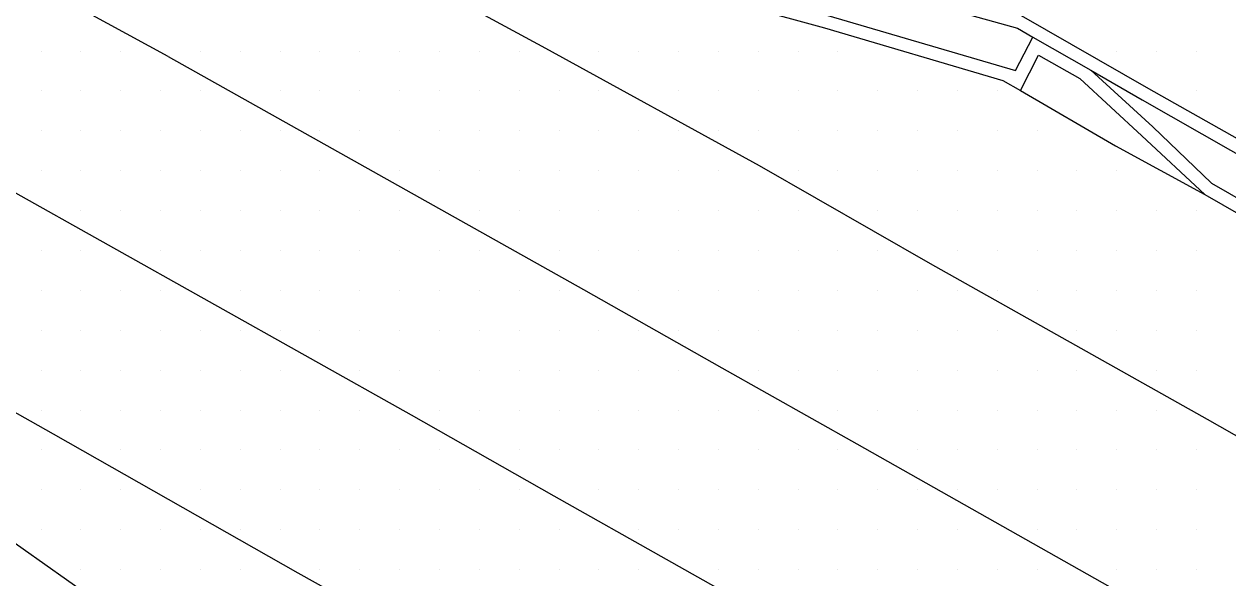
# Model space of a CAD drawing. Extents: x 1762120 to 1766775, y 709485 to 712965.
# Drawn here: x 1765847.7 to 1765923.2, y 710205.7 to 710240.4 of the extents above; entities that cross this region are included whole.
import ezdxf

# ---------------------------------------------------------------- set-up
doc = ezdxf.new("R2010")
doc.units = 0
for name, color, linetype in [('Exist DTM Drainline', 7, 'Continuous'), ('Exist DTM Scan Elevation Point', 7, 'Continuous'), ('Exist Roads Concrete Median Barrier', 7, 'Continuous'), ('Exist Roads EOP', 7, 'Continuous'), ('Exist Roads EOT', 7, 'Continuous')]:
    doc.layers.add(name, color=color, linetype=linetype)

msp = doc.modelspace()

# ---------------------------------------------------------------- linework, layer by layer
at = {"layer": 'Exist DTM Drainline'}
for p, q in [((1765910.199, 710236.277), (1765911.327, 710238.488)), ((1765911.327, 710238.488), (1765913.934, 710237.033))]:
    msp.add_line(p, q, dxfattribs=at)
msp.add_lwpolyline([(1765913.934, 710237.033), (1765917.812, 710233.442), (1765921.777, 710229.761)], dxfattribs=at)
at = {"layer": 'Exist DTM Scan Elevation Point'}
for p, q in [((1765848.75, 710238.75), (1765848.75, 710238.75)), ((1765851.25, 710238.75), (1765851.25, 710238.75)), ((1765853.75, 710238.75), (1765853.75, 710238.75)), ((1765858.75, 710238.75), (1765858.75, 710238.75)), ((1765861.25, 710238.75), (1765861.25, 710238.75)), ((1765863.75, 710238.75), (1765863.75, 710238.75)), ((1765866.25, 710238.75), (1765866.25, 710238.75)), ((1765868.75, 710238.75), (1765868.75, 710238.75)), ((1765871.25, 710238.75), (1765871.25, 710238.75)), ((1765873.75, 710238.75), (1765873.75, 710238.75)), ((1765876.25, 710238.75), (1765876.25, 710238.75)), ((1765878.75, 710238.75), (1765878.75, 710238.75)), ((1765883.75, 710238.75), (1765883.75, 710238.75)), ((1765886.25, 710238.75), (1765886.25, 710238.75)), ((1765888.75, 710238.75), (1765888.75, 710238.75)), ((1765891.25, 710238.75), (1765891.25, 710238.75)), ((1765893.75, 710238.75), (1765893.75, 710238.75)), ((1765896.25, 710238.75), (1765896.25, 710238.75)), ((1765898.75, 710238.75), (1765898.75, 710238.75)), ((1765916.25, 710238.75), (1765916.25, 710238.75)), ((1765918.75, 710238.75), (1765918.75, 710238.75)), ((1765921.25, 710238.75), (1765921.25, 710238.75)), ((1765848.75, 710236.25), (1765848.75, 710236.25)), ((1765851.25, 710236.25), (1765851.25, 710236.25)), ((1765853.75, 710236.25), (1765853.75, 710236.25)), ((1765856.25, 710236.25), (1765856.25, 710236.25)), ((1765858.75, 710236.25), (1765858.75, 710236.25)), ((1765863.75, 710236.25), (1765863.75, 710236.25)), ((1765866.25, 710236.25), (1765866.25, 710236.25)), ((1765868.75, 710236.25), (1765868.75, 710236.25)), ((1765871.25, 710236.25), (1765871.25, 710236.25)), ((1765873.75, 710236.25), (1765873.75, 710236.25)), ((1765876.25, 710236.25), (1765876.25, 710236.25)), ((1765878.75, 710236.25), (1765878.75, 710236.25)), ((1765881.25, 710236.25), (1765881.25, 710236.25)), ((1765883.75, 710236.25), (1765883.75, 710236.25)), ((1765888.75, 710236.25), (1765888.75, 710236.25)), ((1765891.25, 710236.25), (1765891.25, 710236.25)), ((1765893.75, 710236.25), (1765893.75, 710236.25)), ((1765896.25, 710236.25), (1765896.25, 710236.25)), ((1765898.75, 710236.25), (1765898.75, 710236.25)), ((1765901.25, 710236.25), (1765901.25, 710236.25)), ((1765903.75, 710236.25), (1765903.75, 710236.25)), ((1765906.25, 710236.25), (1765906.25, 710236.25)), ((1765908.743, 710236.254), (1765908.743, 710236.254)), ((1765921.25, 710236.25), (1765921.25, 710236.25)), ((1765848.75, 710233.75), (1765848.75, 710233.75)), ((1765851.25, 710233.75), (1765851.25, 710233.75)), ((1765853.75, 710233.75), (1765853.75, 710233.75)), ((1765856.25, 710233.75), (1765856.25, 710233.75)), ((1765858.75, 710233.75), (1765858.75, 710233.75)), ((1765861.25, 710233.75), (1765861.25, 710233.75)), ((1765863.75, 710233.75), (1765863.75, 710233.75)), ((1765866.25, 710233.75), (1765866.25, 710233.75)), ((1765868.75, 710233.75), (1765868.75, 710233.75)), ((1765871.25, 710233.75), (1765871.25, 710233.75)), ((1765873.75, 710233.75), (1765873.75, 710233.75)), ((1765876.25, 710233.75), (1765876.25, 710233.75)), ((1765878.75, 710233.75), (1765878.75, 710233.75)), ((1765881.25, 710233.75), (1765881.25, 710233.75)), ((1765883.75, 710233.75), (1765883.75, 710233.75)), ((1765886.25, 710233.75), (1765886.25, 710233.75)), ((1765888.75, 710233.75), (1765888.75, 710233.75)), ((1765891.25, 710233.75), (1765891.25, 710233.75)), ((1765893.75, 710233.75), (1765893.75, 710233.75)), ((1765896.25, 710233.75), (1765896.25, 710233.75)), ((1765898.75, 710233.75), (1765898.75, 710233.75)), ((1765901.25, 710233.75), (1765901.25, 710233.75)), ((1765903.75, 710233.75), (1765903.75, 710233.75)), ((1765906.25, 710233.75), (1765906.25, 710233.75)), ((1765908.75, 710233.75), (1765908.75, 710233.75)), ((1765911.25, 710233.75), (1765911.25, 710233.75)), ((1765848.75, 710231.25), (1765848.75, 710231.25)), ((1765851.25, 710231.25), (1765851.25, 710231.25)), ((1765853.75, 710231.25), (1765853.75, 710231.25)), ((1765856.25, 710231.25), (1765856.25, 710231.25)), ((1765858.75, 710231.25), (1765858.75, 710231.25)), ((1765861.25, 710231.25), (1765861.25, 710231.25)), ((1765863.75, 710231.25), (1765863.75, 710231.25)), ((1765866.25, 710231.25), (1765866.25, 710231.25)), ((1765871.25, 710231.25), (1765871.25, 710231.25)), ((1765873.75, 710231.25), (1765873.75, 710231.25)), ((1765876.25, 710231.25), (1765876.25, 710231.25)), ((1765878.75, 710231.25), (1765878.75, 710231.25)), ((1765881.25, 710231.25), (1765881.25, 710231.25)), ((1765883.75, 710231.25), (1765883.75, 710231.25)), ((1765886.25, 710231.25), (1765886.25, 710231.25)), ((1765888.75, 710231.25), (1765888.75, 710231.25)), ((1765891.25, 710231.25), (1765891.25, 710231.25)), ((1765896.25, 710231.25), (1765896.25, 710231.25)), ((1765898.75, 710231.25), (1765898.75, 710231.25)), ((1765901.25, 710231.25), (1765901.25, 710231.25)), ((1765903.75, 710231.25), (1765903.75, 710231.25)), ((1765906.25, 710231.25), (1765906.25, 710231.25)), ((1765908.75, 710231.25), (1765908.75, 710231.25)), ((1765911.25, 710231.251), (1765911.25, 710231.251)), ((1765913.75, 710231.25), (1765913.75, 710231.25)), ((1765916.25, 710231.25), (1765916.25, 710231.25)), ((1765851.25, 710228.75), (1765851.25, 710228.75)), ((1765853.75, 710228.75), (1765853.75, 710228.75)), ((1765856.25, 710228.75), (1765856.25, 710228.75)), ((1765858.75, 710228.75), (1765858.75, 710228.75)), ((1765861.25, 710228.75), (1765861.25, 710228.75)), ((1765863.75, 710228.75), (1765863.75, 710228.75)), ((1765866.25, 710228.75), (1765866.25, 710228.75)), ((1765868.75, 710228.75), (1765868.75, 710228.75)), ((1765871.25, 710228.75), (1765871.25, 710228.75)), ((1765876.25, 710228.75), (1765876.25, 710228.75)), ((1765878.75, 710228.75), (1765878.75, 710228.75)), ((1765881.25, 710228.75), (1765881.25, 710228.75)), ((1765883.75, 710228.75), (1765883.75, 710228.75)), ((1765886.25, 710228.75), (1765886.25, 710228.75)), ((1765888.75, 710228.75), (1765888.75, 710228.75)), ((1765891.25, 710228.75), (1765891.25, 710228.75)), ((1765893.75, 710228.75), (1765893.75, 710228.75)), ((1765896.25, 710228.75), (1765896.25, 710228.75)), ((1765901.25, 710228.75), (1765901.25, 710228.75)), ((1765903.75, 710228.75), (1765903.75, 710228.75)), ((1765906.25, 710228.75), (1765906.25, 710228.75)), ((1765908.75, 710228.75), (1765908.75, 710228.75)), ((1765911.25, 710228.75), (1765911.25, 710228.75)), ((1765913.75, 710228.75), (1765913.75, 710228.75)), ((1765916.25, 710228.75), (1765916.25, 710228.75)), ((1765918.75, 710228.75), (1765918.75, 710228.75)), ((1765921.25, 710228.75), (1765921.25, 710228.75)), ((1765848.75, 710226.25), (1765848.75, 710226.25)), ((1765851.25, 710226.25), (1765851.25, 710226.25)), ((1765856.25, 710226.25), (1765856.25, 710226.25)), ((1765858.75, 710226.25), (1765858.75, 710226.25)), ((1765861.25, 710226.25), (1765861.25, 710226.25)), ((1765863.75, 710226.25), (1765863.75, 710226.25)), ((1765866.25, 710226.25), (1765866.25, 710226.25)), ((1765868.75, 710226.25), (1765868.75, 710226.25)), ((1765871.25, 710226.25), (1765871.25, 710226.25)), ((1765873.75, 710226.25), (1765873.75, 710226.25)), ((1765876.25, 710226.25), (1765876.25, 710226.25)), ((1765881.25, 710226.25), (1765881.25, 710226.25)), ((1765883.75, 710226.25), (1765883.75, 710226.25)), ((1765886.25, 710226.25), (1765886.25, 710226.25)), ((1765888.75, 710226.25), (1765888.75, 710226.25)), ((1765891.25, 710226.25), (1765891.25, 710226.25)), ((1765893.75, 710226.25), (1765893.75, 710226.25)), ((1765896.25, 710226.25), (1765896.25, 710226.25)), ((1765898.75, 710226.25), (1765898.75, 710226.25)), ((1765901.25, 710226.25), (1765901.25, 710226.25)), ((1765906.25, 710226.25), (1765906.25, 710226.25)), ((1765908.75, 710226.25), (1765908.75, 710226.25)), ((1765911.25, 710226.25), (1765911.25, 710226.25)), ((1765913.75, 710226.25), (1765913.75, 710226.25)), ((1765916.25, 710226.25), (1765916.25, 710226.25)), ((1765918.75, 710226.25), (1765918.75, 710226.25)), ((1765921.25, 710226.25), (1765921.25, 710226.25)), ((1765848.75, 710223.75), (1765848.75, 710223.75)), ((1765851.25, 710223.75), (1765851.25, 710223.75)), ((1765853.75, 710223.75), (1765853.75, 710223.75)), ((1765856.25, 710223.75), (1765856.25, 710223.75)), ((1765861.25, 710223.75), (1765861.25, 710223.75)), ((1765863.75, 710223.75), (1765863.75, 710223.75)), ((1765866.25, 710223.75), (1765866.25, 710223.75)), ((1765868.75, 710223.75), (1765868.75, 710223.75)), ((1765871.25, 710223.75), (1765871.25, 710223.75)), ((1765873.75, 710223.75), (1765873.75, 710223.75)), ((1765876.25, 710223.75), (1765876.25, 710223.75)), ((1765878.75, 710223.75), (1765878.75, 710223.75)), ((1765881.25, 710223.75), (1765881.25, 710223.75)), ((1765886.25, 710223.75), (1765886.25, 710223.75)), ((1765888.75, 710223.75), (1765888.75, 710223.75)), ((1765891.25, 710223.75), (1765891.25, 710223.75)), ((1765893.75, 710223.75), (1765893.75, 710223.75)), ((1765896.25, 710223.75), (1765896.25, 710223.75)), ((1765898.75, 710223.75), (1765898.75, 710223.75)), ((1765901.25, 710223.75), (1765901.25, 710223.75)), ((1765903.75, 710223.75), (1765903.75, 710223.75)), ((1765906.25, 710223.75), (1765906.25, 710223.75)), ((1765908.75, 710223.75), (1765908.75, 710223.75)), ((1765911.25, 710223.75), (1765911.25, 710223.75)), ((1765913.75, 710223.75), (1765913.75, 710223.75)), ((1765916.25, 710223.75), (1765916.25, 710223.75)), ((1765918.75, 710223.75), (1765918.75, 710223.75)), ((1765921.25, 710223.75), (1765921.25, 710223.75)), ((1765848.75, 710221.25), (1765848.75, 710221.25)), ((1765851.25, 710221.25), (1765851.25, 710221.25)), ((1765853.75, 710221.25), (1765853.75, 710221.25)), ((1765856.25, 710221.25), (1765856.25, 710221.25)), ((1765858.75, 710221.25), (1765858.75, 710221.25)), ((1765861.25, 710221.25), (1765861.25, 710221.25)), ((1765863.75, 710221.25), (1765863.75, 710221.25)), ((1765866.25, 710221.25), (1765866.25, 710221.25)), ((1765868.75, 710221.25), (1765868.75, 710221.25)), ((1765871.25, 710221.25), (1765871.25, 710221.25)), ((1765873.75, 710221.25), (1765873.75, 710221.25)), ((1765876.25, 710221.25), (1765876.25, 710221.25)), ((1765878.75, 710221.25), (1765878.75, 710221.25)), ((1765881.25, 710221.25), (1765881.25, 710221.25)), ((1765883.75, 710221.25), (1765883.75, 710221.25)), ((1765886.25, 710221.25), (1765886.25, 710221.25)), ((1765888.75, 710221.25), (1765888.75, 710221.25)), ((1765891.25, 710221.25), (1765891.25, 710221.25)), ((1765893.75, 710221.25), (1765893.75, 710221.25)), ((1765896.25, 710221.25), (1765896.25, 710221.25)), ((1765898.75, 710221.25), (1765898.75, 710221.25)), ((1765901.25, 710221.25), (1765901.25, 710221.25)), ((1765903.75, 710221.25), (1765903.75, 710221.25)), ((1765906.25, 710221.25), (1765906.25, 710221.25)), ((1765908.75, 710221.25), (1765908.75, 710221.25)), ((1765913.75, 710221.25), (1765913.75, 710221.25)), ((1765916.25, 710221.25), (1765916.25, 710221.25)), ((1765918.75, 710221.25), (1765918.75, 710221.25)), ((1765921.25, 710221.25), (1765921.25, 710221.25)), ((1765848.75, 710218.75), (1765848.75, 710218.75)), ((1765851.25, 710218.75), (1765851.25, 710218.75)), ((1765853.75, 710218.75), (1765853.75, 710218.75)), ((1765856.25, 710218.75), (1765856.25, 710218.75)), ((1765858.75, 710218.75), (1765858.75, 710218.75)), ((1765861.25, 710218.75), (1765861.25, 710218.75)), ((1765863.75, 710218.75), (1765863.75, 710218.75)), ((1765868.75, 710218.75), (1765868.75, 710218.75)), ((1765871.25, 710218.75), (1765871.25, 710218.75)), ((1765873.75, 710218.75), (1765873.75, 710218.75)), ((1765876.25, 710218.75), (1765876.25, 710218.75)), ((1765878.75, 710218.75), (1765878.75, 710218.75)), ((1765881.25, 710218.75), (1765881.25, 710218.75)), ((1765883.75, 710218.75), (1765883.75, 710218.75)), ((1765886.25, 710218.75), (1765886.25, 710218.75)), ((1765888.75, 710218.75), (1765888.75, 710218.75)), ((1765893.75, 710218.75), (1765893.75, 710218.75)), ((1765896.25, 710218.75), (1765896.25, 710218.75)), ((1765898.75, 710218.75), (1765898.75, 710218.75)), ((1765901.25, 710218.75), (1765901.25, 710218.75)), ((1765903.75, 710218.75), (1765903.75, 710218.75)), ((1765906.25, 710218.75), (1765906.25, 710218.75)), ((1765908.75, 710218.75), (1765908.75, 710218.75)), ((1765911.25, 710218.75), (1765911.25, 710218.75)), ((1765913.75, 710218.75), (1765913.75, 710218.75)), ((1765918.75, 710218.75), (1765918.75, 710218.75)), ((1765921.25, 710218.75), (1765921.25, 710218.75)), ((1765848.75, 710216.25), (1765848.75, 710216.25)), ((1765851.25, 710216.25), (1765851.25, 710216.25)), ((1765853.75, 710216.25), (1765853.75, 710216.25)), ((1765856.25, 710216.25), (1765856.25, 710216.25)), ((1765858.75, 710216.25), (1765858.75, 710216.25)), ((1765861.25, 710216.25), (1765861.25, 710216.25)), ((1765863.75, 710216.25), (1765863.75, 710216.25)), ((1765866.25, 710216.25), (1765866.25, 710216.25)), ((1765868.75, 710216.25), (1765868.75, 710216.25)), ((1765873.75, 710216.25), (1765873.75, 710216.25)), ((1765876.25, 710216.25), (1765876.25, 710216.25)), ((1765878.75, 710216.25), (1765878.75, 710216.25)), ((1765881.25, 710216.25), (1765881.25, 710216.25)), ((1765883.75, 710216.25), (1765883.75, 710216.25)), ((1765886.25, 710216.25), (1765886.25, 710216.25)), ((1765888.75, 710216.25), (1765888.75, 710216.25)), ((1765891.25, 710216.25), (1765891.25, 710216.25)), ((1765893.75, 710216.25), (1765893.75, 710216.25)), ((1765898.75, 710216.25), (1765898.75, 710216.25)), ((1765901.25, 710216.25), (1765901.25, 710216.25)), ((1765903.75, 710216.25), (1765903.75, 710216.25)), ((1765906.25, 710216.25), (1765906.25, 710216.25)), ((1765908.75, 710216.25), (1765908.75, 710216.25)), ((1765911.25, 710216.25), (1765911.25, 710216.25)), ((1765913.75, 710216.25), (1765913.75, 710216.25)), ((1765916.25, 710216.25), (1765916.25, 710216.25)), ((1765918.75, 710216.25), (1765918.75, 710216.25)), ((1765848.75, 710213.75), (1765848.75, 710213.75)), ((1765853.75, 710213.75), (1765853.75, 710213.75)), ((1765856.25, 710213.75), (1765856.25, 710213.75)), ((1765858.75, 710213.75), (1765858.75, 710213.75)), ((1765861.25, 710213.75), (1765861.25, 710213.75)), ((1765863.75, 710213.75), (1765863.75, 710213.75)), ((1765866.25, 710213.75), (1765866.25, 710213.75)), ((1765868.75, 710213.75), (1765868.75, 710213.75)), ((1765871.25, 710213.75), (1765871.25, 710213.75)), ((1765873.75, 710213.75), (1765873.75, 710213.75)), ((1765878.75, 710213.75), (1765878.75, 710213.75)), ((1765881.25, 710213.75), (1765881.25, 710213.75)), ((1765883.75, 710213.75), (1765883.75, 710213.75)), ((1765886.25, 710213.75), (1765886.25, 710213.75)), ((1765888.75, 710213.75), (1765888.75, 710213.75)), ((1765891.25, 710213.75), (1765891.25, 710213.75)), ((1765893.75, 710213.75), (1765893.75, 710213.75)), ((1765896.25, 710213.75), (1765896.25, 710213.75)), ((1765898.75, 710213.75), (1765898.75, 710213.75)), ((1765903.75, 710213.75), (1765903.75, 710213.75)), ((1765906.25, 710213.75), (1765906.25, 710213.75)), ((1765908.75, 710213.75), (1765908.75, 710213.75)), ((1765911.25, 710213.75), (1765911.25, 710213.75)), ((1765913.75, 710213.75), (1765913.75, 710213.75)), ((1765916.25, 710213.75), (1765916.25, 710213.75)), ((1765918.75, 710213.75), (1765918.75, 710213.75)), ((1765921.25, 710213.75), (1765921.25, 710213.75)), ((1765848.75, 710211.25), (1765848.75, 710211.25)), ((1765851.25, 710211.25), (1765851.25, 710211.25)), ((1765853.75, 710211.25), (1765853.75, 710211.25)), ((1765858.75, 710211.25), (1765858.75, 710211.25)), ((1765861.25, 710211.25), (1765861.25, 710211.25)), ((1765863.75, 710211.25), (1765863.75, 710211.25)), ((1765866.25, 710211.25), (1765866.25, 710211.25)), ((1765868.75, 710211.25), (1765868.75, 710211.25)), ((1765871.25, 710211.25), (1765871.25, 710211.25)), ((1765873.75, 710211.25), (1765873.75, 710211.25)), ((1765876.25, 710211.25), (1765876.25, 710211.25)), ((1765878.75, 710211.25), (1765878.75, 710211.25)), ((1765883.75, 710211.25), (1765883.75, 710211.25)), ((1765886.25, 710211.25), (1765886.25, 710211.25)), ((1765888.75, 710211.25), (1765888.75, 710211.25)), ((1765891.25, 710211.25), (1765891.25, 710211.25)), ((1765893.75, 710211.25), (1765893.75, 710211.25)), ((1765896.25, 710211.25), (1765896.25, 710211.25)), ((1765898.75, 710211.25), (1765898.75, 710211.25)), ((1765901.25, 710211.25), (1765901.25, 710211.25)), ((1765903.75, 710211.25), (1765903.75, 710211.25)), ((1765906.25, 710211.25), (1765906.25, 710211.25)), ((1765908.75, 710211.25), (1765908.75, 710211.25)), ((1765911.25, 710211.25), (1765911.25, 710211.25)), ((1765913.75, 710211.25), (1765913.75, 710211.25)), ((1765916.25, 710211.25), (1765916.25, 710211.25)), ((1765918.75, 710211.25), (1765918.75, 710211.25)), ((1765921.25, 710211.25), (1765921.25, 710211.25)), ((1765848.75, 710208.75), (1765848.75, 710208.75)), ((1765851.25, 710208.75), (1765851.25, 710208.75)), ((1765853.75, 710208.75), (1765853.75, 710208.75)), ((1765856.25, 710208.75), (1765856.25, 710208.75)), ((1765858.75, 710208.75), (1765858.75, 710208.75)), ((1765861.25, 710208.75), (1765861.25, 710208.75)), ((1765863.75, 710208.75), (1765863.75, 710208.75)), ((1765866.25, 710208.75), (1765866.25, 710208.75)), ((1765868.75, 710208.75), (1765868.75, 710208.75)), ((1765871.25, 710208.75), (1765871.25, 710208.75)), ((1765873.75, 710208.75), (1765873.75, 710208.75)), ((1765876.25, 710208.75), (1765876.25, 710208.75)), ((1765878.75, 710208.75), (1765878.75, 710208.75)), ((1765881.25, 710208.75), (1765881.25, 710208.75)), ((1765886.25, 710208.75), (1765886.25, 710208.75)), ((1765888.75, 710208.75), (1765888.75, 710208.75)), ((1765891.25, 710208.75), (1765891.25, 710208.75)), ((1765893.75, 710208.75), (1765893.75, 710208.75)), ((1765896.25, 710208.75), (1765896.25, 710208.75)), ((1765898.75, 710208.75), (1765898.75, 710208.75)), ((1765901.25, 710208.75), (1765901.25, 710208.75)), ((1765903.75, 710208.75), (1765903.75, 710208.75)), ((1765906.25, 710208.75), (1765906.25, 710208.75)), ((1765911.25, 710208.75), (1765911.25, 710208.75)), ((1765913.75, 710208.75), (1765913.75, 710208.75)), ((1765916.25, 710208.75), (1765916.25, 710208.75)), ((1765918.75, 710208.75), (1765918.75, 710208.75)), ((1765921.25, 710208.75), (1765921.25, 710208.75)), ((1765851.25, 710206.25), (1765851.25, 710206.25)), ((1765853.75, 710206.25), (1765853.75, 710206.25)), ((1765856.25, 710206.25), (1765856.25, 710206.25)), ((1765858.75, 710206.25), (1765858.75, 710206.25)), ((1765861.25, 710206.25), (1765861.25, 710206.25)), ((1765866.25, 710206.25), (1765866.25, 710206.25)), ((1765868.75, 710206.25), (1765868.75, 710206.25)), ((1765871.25, 710206.25), (1765871.25, 710206.25)), ((1765873.75, 710206.25), (1765873.75, 710206.25)), ((1765876.25, 710206.25), (1765876.25, 710206.25)), ((1765878.75, 710206.25), (1765878.75, 710206.25)), ((1765881.25, 710206.25), (1765881.25, 710206.25)), ((1765883.75, 710206.25), (1765883.75, 710206.25)), ((1765886.25, 710206.25), (1765886.25, 710206.25)), ((1765891.25, 710206.25), (1765891.25, 710206.25)), ((1765893.75, 710206.25), (1765893.75, 710206.25)), ((1765896.25, 710206.25), (1765896.25, 710206.25)), ((1765898.75, 710206.25), (1765898.75, 710206.25)), ((1765901.25, 710206.25), (1765901.25, 710206.25)), ((1765903.75, 710206.25), (1765903.75, 710206.25)), ((1765906.25, 710206.25), (1765906.25, 710206.25)), ((1765908.75, 710206.25), (1765908.75, 710206.25)), ((1765911.25, 710206.25), (1765911.25, 710206.25)), ((1765916.25, 710206.25), (1765916.25, 710206.25)), ((1765918.75, 710206.25), (1765918.75, 710206.25)), ((1765921.25, 710206.25), (1765921.25, 710206.25))]:
    msp.add_line(p, q, dxfattribs=at)
at = {"layer": 'Exist Roads Concrete Median Barrier'}
for points in [[(1765869.936, 710251.253), (1765884.401, 710247.264), (1765898.777, 710243.321), (1765910.023, 710240.188), (1765910.992, 710239.631), (1765914.623, 710237.544), (1765917.833, 710235.698), (1765923.384, 710232.548), (1765936.417, 710225.121), (1765952.863, 710215.853)], [(1765869.349, 710248.879), (1765883.824, 710244.927), (1765898.119, 710240.986), (1765909.894, 710237.528)], [(1765909.894, 710237.528), (1765910.992, 710239.631)], [(1765914.623, 710237.544), (1765918.521, 710234.005), (1765922.186, 710230.471), (1765935.201, 710223.014), (1765951.616, 710213.693)]]:
    msp.add_lwpolyline(points, dxfattribs=at)
at = {"layer": 'Exist Roads EOP'}
for points in [[(1765870.119, 710252), (1765884.593, 710248.047), (1765898.995, 710244.103), (1765910.244, 710240.98), (1765918.248, 710236.414), (1765923.796, 710233.26), (1765936.825, 710225.825), (1765953.228, 710216.484)], [(1765869.144, 710248.056), (1765883.619, 710244.104), (1765897.899, 710240.21), (1765909.099, 710236.915), (1765910.199, 710236.277), (1765916.17, 710232.814), (1765921.777, 710229.761), (1765934.794, 710222.306), (1765951.251, 710213.058), (1765951.924, 710212.826), (1765952.575, 710212.837), (1765953.316, 710213.135), (1765953.904, 710213.738), (1765954.165, 710214.434), (1765954.175, 710215.251), (1765953.829, 710215.946), (1765953.228, 710216.484)], [(1765840.599, 710212.3), (1765844.88, 710209.465), (1765857.137, 710200.819), (1765869.477, 710192.289), (1765879.945, 710184.99), (1765882.796, 710182.843), (1765886.846, 710180.655), (1765899.973, 710173.397), (1765913.041, 710166.033), (1765926.058, 710158.575), (1765931.875, 710155.243), (1765944.967, 710147.922), (1765958.023, 710140.537), (1765971.104, 710133.162), (1765984.148, 710125.756), (1765997.236, 710118.427), (1766010.251, 710110.967), (1766023.368, 710103.692)]]:
    msp.add_lwpolyline(points, dxfattribs=at)
at = {"layer": 'Exist Roads EOT'}
for points in [[(1765856.712, 710238.409), (1765847.909, 710243.222), (1765814.129, 710262.163), (1765778.889, 710281.572)], [(1765865.816, 710246.822), (1765880.396, 710238.926), (1765893.801, 710231.585), (1765904.537, 710225.442), (1765921.93, 710215.688), (1765949.65, 710199.952), (1765974.936, 710185.589), (1766003.454, 710169.389), (1766018.818, 710160.747), (1766053.428, 710141.183), (1766063.536, 710135.357), (1766079.705, 710126.204), (1766114.763, 710106.422), (1766126.988, 710099.493)], [(1765856.712, 710238.409), (1765882.783, 710223.806), (1765891.469, 710218.902), (1765899.944, 710214.14), (1765935.194, 710194.223), (1765955.977, 710182.431), (1765979.988, 710168.811), (1766013.753, 710149.744), (1766047.065, 710130.906), (1766078.47, 710113.148), (1766108.131, 710096.362), (1766120.887, 710089.127)], [(1765846.611, 710230.164), (1765871.962, 710215.946), (1765880.916, 710210.876), (1765895.026, 710202.934), (1765917.857, 710190.111), (1765948.058, 710173.087), (1765981.3, 710154.358), (1766009.281, 710138.551), (1766044.11, 710118.82), (1766069.074, 710104.658), (1766087.722, 710094.123), (1766090.985, 710092.082), (1766096.878, 710088.396), (1766101.754, 710084.835), (1766107.633, 710080.235), (1766110.247, 710078.019), (1766113.167, 710075.404)], [(1765838.858, 710220.754), (1765849.507, 710214.756), (1765864.864, 710206.046), (1765878.066, 710198.693), (1765891.516, 710191.071), (1765901.573, 710185.421), (1765911.773, 710179.62), (1765945.603, 710160.651), (1765980.423, 710141.051), (1766004.576, 710127.531), (1766041.315, 710106.78), (1766063.18, 710094.382), (1766075.614, 710087.182), (1766085.451, 710081.425), (1766090.461, 710078.177), (1766095.139, 710074.82), (1766099.906, 710071.017), (1766104.33, 710067.365), (1766107.229, 710064.744)]]:
    msp.add_lwpolyline(points, dxfattribs=at)

doc.saveas('drawing.dxf')
